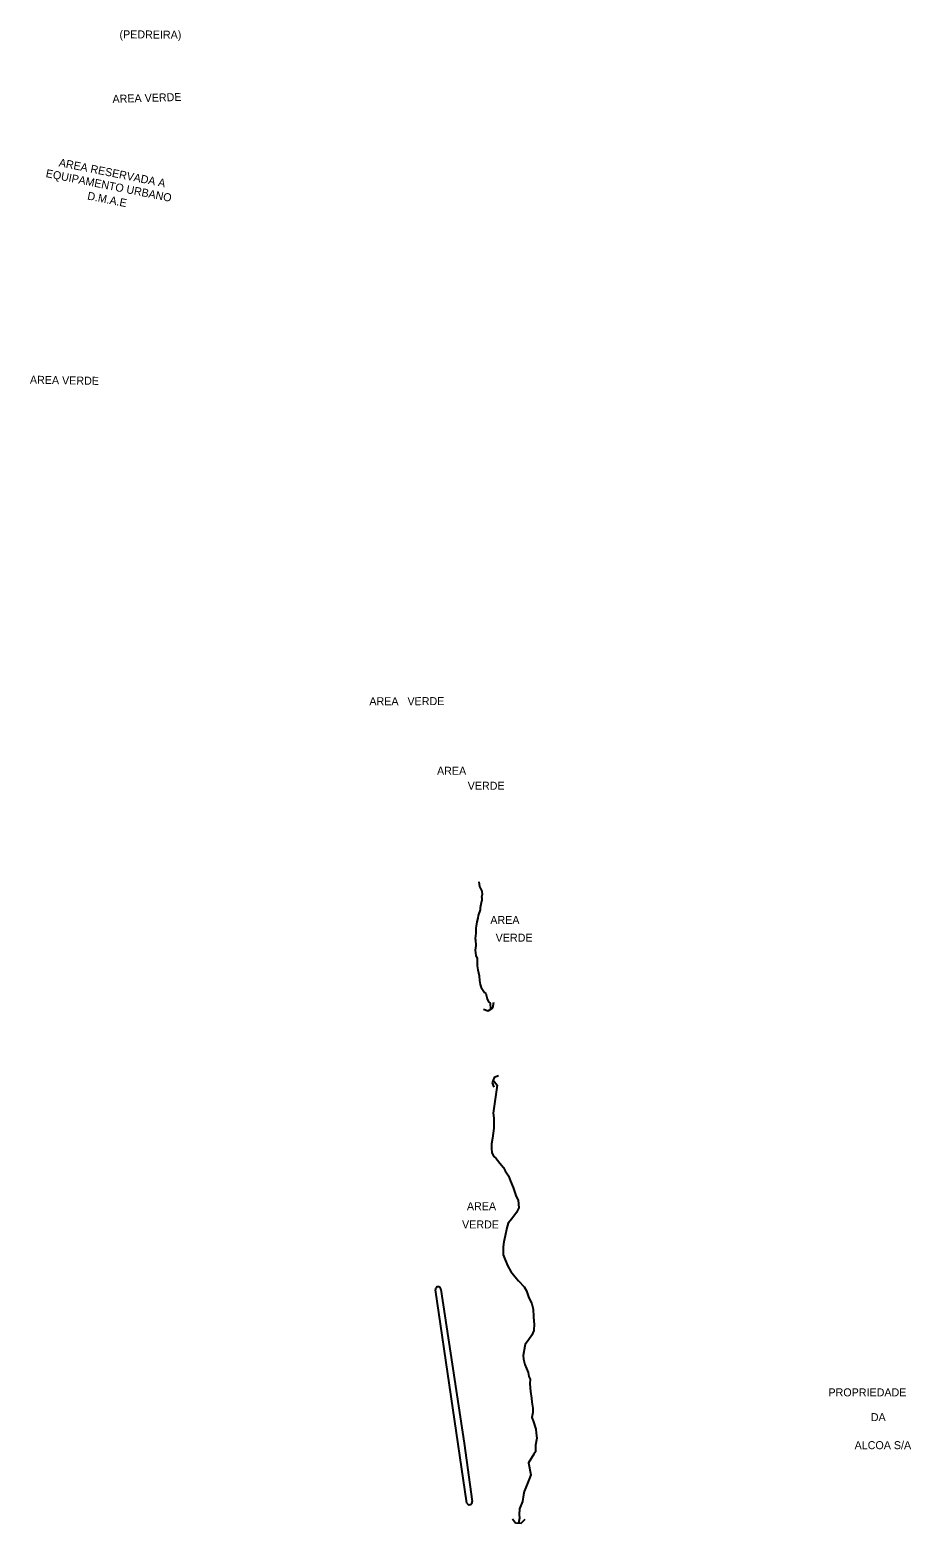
# Model space of a CAD drawing. Extents: x 325899 to 363134, y 7578590 to 7592502.
# Drawn here: x 341584 to 342024, y 7589562 to 7590308 of the extents above; entities that cross this region are included whole.
import ezdxf

# ---------------------------------------------------------------- set-up
doc = ezdxf.new("R2010")
doc.units = 0
for name, color, linetype in [('EDIFEXISTENT', 7, 'Continuous'), ('EDIFIDENTIF', 7, 'Continuous'), ('EDIFOBRAEXIS', 7, 'Continuous')]:
    doc.layers.add(name, color=color, linetype=linetype)

msp = doc.modelspace()

# ---------------------------------------------------------------- linework, layer by layer
at = {"layer": 'EDIFEXISTENT'}
for p, q in [((341810.36, 7589818.38), (341812.72, 7589817.63)), ((341812.72, 7589817.63), (341815.05, 7589819.12)), ((341815.05, 7589819.12), (341815.64, 7589821.98)), ((341815.66, 7589784.23), (341814.78, 7589781.61)), ((341814.78, 7589781.61), (341815.65, 7589779.36)), ((341817.96, 7589785.13), (341815.66, 7589784.23)), ((341824.89, 7589563.61), (341826.4, 7589561.65)), ((341826.4, 7589561.65), (341829.16, 7589561.55)), ((341829.16, 7589561.55), (341831.28, 7589563.57))]:
    msp.add_line(p, q, dxfattribs=at)
at = {"layer": 'EDIFOBRAEXIS'}
for points in [[(341808.11, 7589882.05), (341808.35, 7589879.66), (341809.63, 7589877.39), (341809.73, 7589875.68), (341809.4, 7589874.42), (341809.55, 7589874.27), (341809.5, 7589872.69), (341809.44, 7589872.32), (341808.67, 7589869.06), (341808.71, 7589868.04), (341807.72, 7589865.17), (341807.52, 7589863.98), (341807.01, 7589862.11), (341806.71, 7589859.88), (341806.57, 7589858.95), (341806.55, 7589856.41), (341806.25, 7589853.73), (341806.44, 7589852.89), (341806.62, 7589850.27), (341806.33, 7589847.89), (341806.59, 7589845.27), (341807.2, 7589843.82), (341807.23, 7589840.01), (341807.65, 7589838), (341808.21, 7589835.1), (341808.4, 7589832.76), (341808.75, 7589830.78), (341809.3, 7589829.22), (341810.17, 7589827.78), (341810.83, 7589826.71), (341811.56, 7589826.26), (341812.25, 7589823.59), (341812.83, 7589822.16), (341813.81, 7589821.46), (341813.81, 7589821.46), (341813.81, 7589821.46), (341813.96, 7589818.43), (341813.96, 7589818.43)], [(341815.23, 7589782.87), (341817.28, 7589780.5), (341815.19, 7589766.44), (341815.19, 7589766.44), (341815.19, 7589766.44), (341815.63, 7589763.97), (341815.54, 7589758.95), (341814.92, 7589753.96), (341814.46, 7589751.08), (341814.35, 7589748.77), (341814.65, 7589746.74), (341815.43, 7589744.97), (341816.68, 7589743.86), (341817.34, 7589742.96), (341818.49, 7589741.52), (341820.38, 7589739.23), (341821.31, 7589737.69), (341822.84, 7589735.18), (341823.83, 7589732.38), (341825.22, 7589729.23), (341825.95, 7589727.24), (341826.73, 7589724.73), (341827.65, 7589723), (341828.09, 7589719.13), (341826.91, 7589716.75), (341824.53, 7589713.68), (341822.79, 7589711.54), (341822.08, 7589709.07), (341821.23, 7589705.2), (341820.57, 7589702.07), (341820.3, 7589699.69), (341820.18, 7589695.6), (341821.17, 7589693.1), (341822.64, 7589689.93), (341824.09, 7589687.32), (341825.98, 7589684.75), (341827.97, 7589682.58), (341830.73, 7589679.57), (341831.84, 7589677.7), (341832.93, 7589674.66), (341834.54, 7589671.18), (341835.2, 7589668.43), (341835.42, 7589664.83), (341835.53, 7589662.36), (341835.66, 7589661.09), (341835.48, 7589657.75), (341835.48, 7589657.75), (341834.52, 7589655.51), (341832.99, 7589653.35), (341832.99, 7589653.35), (341831.27, 7589650.89), (341831.11, 7589649.96), (341830.16, 7589645.36), (341830.46, 7589643.43), (341831.13, 7589640.9), (341832.68, 7589636.84), (341833.02, 7589634.86), (341833.74, 7589633.58), (341833.62, 7589631.12), (341833.96, 7589627.26), (341834.44, 7589624.05), (341834.53, 7589622), (341835.11, 7589618.97), (341835, 7589616.84), (341834.57, 7589614.36), (341835.15, 7589612.75), (341836.55, 7589608.52), (341836.8, 7589606.53), (341837, 7589603.97), (341836.33, 7589600.43), (341836.33, 7589597.18), (341835.62, 7589595.98), (341832.91, 7589591.71), (341832.91, 7589591.71), (341834, 7589585.63), (341833.3, 7589583.56), (341831.48, 7589579.43), (341830.76, 7589577.32), (341830.33, 7589575.73), (341829.81, 7589572.34), (341828.33, 7589568.61), (341828.28, 7589565.79), (341828.45, 7589564.01), (341827.9, 7589561.54)], [(341802.15, 7589571.6), (341786.39, 7589678.12)], [(341789.16, 7589678.32), (341800.82, 7589601.55), (341804.77, 7589572.36)]]:
    msp.add_lwpolyline(points, dxfattribs=at)
for centre, radius, start, end in [((341787.77, 7589678.32), 1.39, 359.86702, 188.48928), ((341803.42, 7589572.13), 1.38, 202.75156, 9.78062)]:
    msp.add_arc(centre, radius, start, end, dxfattribs=at)

# ---------------------------------------------------------------- texts
at = {"layer": 'EDIFIDENTIF'}
for s, rotation, p in [('(PEDREIRA)', 359.54017, (341628.55, 7590303.68)), ('AREA VERDE', 1.72328, (341625.13, 7590271.35)), ('AREA RESERVADA A', 348.72129, (341598.04, 7590239.76)), ('EQUIPAMENTO URBANO', 348.72129, (341591.51, 7590234.37)), ('D.M.A.E', 348.75195, (341612.26, 7590223.14)), ('AREA VERDE', 358.95268, (341583.79, 7590131.06)), ('AREA   VERDE', 0.12145, (341753.41, 7589970.31)), ('AREA', 0.02406, (341802.12, 7589717.92)), ('VERDE', 359.80286, (341799.68, 7589708.87))]:
    msp.add_text(s, height=4, rotation=rotation, dxfattribs=at).set_placement(p)
for s, p in [('AREA', (341787.2, 7589935.58)), ('VERDE', (341802.51, 7589928.11)), ('AREA', (341813.81, 7589861)), ('VERDE', (341816.48, 7589852.16)), ('PROPRIEDADE', (341982.74, 7589624.9)), ('DA', (342003.89, 7589612.52)), ('ALCOA S/A', (341995.8, 7589598.51))]:
    msp.add_text(s, height=4, dxfattribs=at).set_placement(p)

doc.saveas('drawing.dxf')
